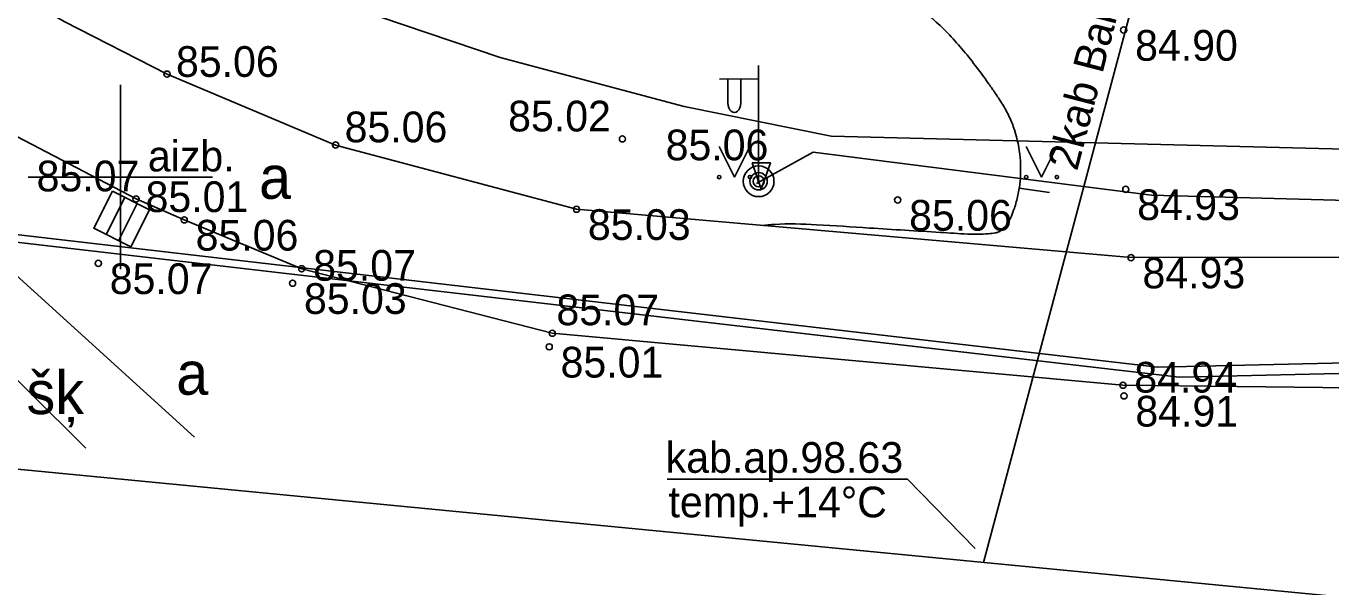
# Model space of a CAD drawing. Extents: x 576692 to 577659, y 273254 to 273799.
# Drawn here: x 576848.46 to 576869.71, y 273443.33 to 273452.46 of the extents above; entities that cross this region are included whole.
import ezdxf

# ---------------------------------------------------------------- set-up
doc = ezdxf.new("R2010")
doc.units = 0
for name, color, linetype in [('APGR_ELEM_####_####_#', 7, 'Continuous'), ('APGS_ELEM_####_####_#', 7, 'Continuous'), ('BUVE_EKAS_####_####_#', 7, 'Continuous'), ('CELI_CAPM_####_####_#', 7, 'Continuous'), ('CELI_CMAL_####_####_#', 7, 'Continuous'), ('CELI_TAKA_####_####_#', 7, 'Continuous'), ('CKOM_ELEM_####_####_#', 7, 'Continuous'), ('ELEK_ELEM_####_TKST_#', 7, 'Continuous'), ('GAZE_VADV_VSP1_TKST_#', 7, 'Continuous'), ('GEOD_ELEM_####_TKST_#', 7, 'Continuous'), ('GEOD_SITP_####_TKST_#', 7, 'Continuous'), ('HIDT_REZV_####_TKST_#', 7, 'Continuous'), ('LKAN_ELEM_####_####_#', 7, 'Continuous'), ('LKAN_ELEM_PAST_TKST_#', 7, 'Continuous'), ('RELJ_ELEM_####_####_#', 7, 'Continuous'), ('SAKK_KKAN_####_####_#', 7, 'Continuous'), ('SKAN_ELEM_PAST_TKST_#', 7, 'Continuous'), ('TERT_DIAM_####_TKST_#', 7, 'Continuous'), ('TERT_KONT_####_####_#', 7, 'Continuous'), ('TERT_KRND_####_####_#', 7, 'Continuous'), ('UDTK_VADP_UDEN_####_#', 7, 'Continuous')]:
    doc.layers.add(name, color=color, linetype=linetype)

msp = doc.modelspace()

# ---------------------------------------------------------------- linework, layer by layer
at = {"layer": 'APGR_ELEM_####_####_#'}
msp.add_lwpolyline([(576839.238, 273455.723), (576849.437, 273445.584)], dxfattribs=at)
at = {"layer": 'APGS_ELEM_####_####_#'}
msp.add_lwpolyline([(576839.154, 273456.918), (576845.921, 273450.563), (576851.206, 273445.767)], dxfattribs=at)
at = {"layer": 'BUVE_EKAS_####_####_#'}
msp.add_lwpolyline([(576824.562, 273470.831), (576827.215, 273468.334), (576835.031, 273460.78), (576839.154, 273456.918), (576842.128, 273454.432), (576843.985, 273453.136), (576846.605, 273451.548), (576850.254, 273449.644), (576851.039, 273449.303), (576852.953, 273448.506), (576857.031, 273447.457), (576866.325, 273446.611), (576873.77, 273446.527), (576881.158, 273446.824), (576883.32, 273446.93), (576884.753, 273447.027), (576885.692, 273447.03), (576896.074, 273447.514), (576899.769, 273447.618), (576912.579, 273448.121), (576922.736, 273448.514), (576932.841, 273448.955)], dxfattribs=at)
at = {"layer": 'CELI_CAPM_####_####_#'}
msp.add_lwpolyline([(576826.001, 273472.363), (576828.621, 273469.802), (576836.389, 273462.34), (576841.686, 273457.444), (576845.319, 273454.716), (576849.082, 273452.532), (576850.759, 273451.676), (576853.505, 273450.522), (576857.427, 273449.476), (576866.458, 273448.688), (576873.536, 273448.698), (576882.557, 273448.951)], dxfattribs=at)
at = {"layer": 'CELI_TAKA_####_####_#'}
msp.add_lwpolyline([(577046.926, 273445.044), (577014.811, 273425.219), (577003.88, 273430.992), (576984.145, 273436.674), (576957.338, 273444.294), (576939.479, 273446.802), (576902.067, 273445.778), (576895.402, 273442.827), (576880.902, 273442.095), (576847.668, 273445.309), (576837.012, 273452.428), (576828.656, 273463.092), (576806.624, 273484.507), (576830.977, 273509.535), (576825.208, 273515.66), (576822.783, 273520.141), (576835.572, 273532.408), (576845.616, 273554.029), (576851.92, 273575.614), (576848.447, 273595.284), (576850.413, 273611.975)], dxfattribs=at)
at = {"layer": 'CKOM_ELEM_####_####_#'}
for p, q in [((576850, 273451.5), (576850, 273450)), ((576850, 273451.5), (576850, 273450)), ((576848.5, 273450), (576850, 273450)), ((576848.5, 273450), (576850, 273450)), ((576850, 273450), (576850, 273448.5)), ((576850, 273450), (576851.5, 273450)), ((576850, 273450), (576850, 273448.5)), ((576850, 273450), (576851.5, 273450))]:
    msp.add_line(p, q, dxfattribs=at)
at = {"layer": 'ELEK_ELEM_####_TKST_#'}
for points in [[(576840.445, 273449.974), (576866.887, 273446.903)], [(576840.581, 273449.838), (576867.241, 273446.741)], [(576882.162, 273441.689), (576882.049, 273447.25), (576866.887, 273446.903)], [(576881.991, 273441.711), (576881.882, 273447.076), (576867.241, 273446.741)]]:
    msp.add_lwpolyline(points, dxfattribs=at)
at = {"layer": 'GAZE_VADV_VSP1_TKST_#'}
msp.add_lwpolyline([(576858.904, 273445.079), (576862.818, 273445.079), (576863.921, 273443.953)], dxfattribs=at)
at = {"layer": 'GEOD_ELEM_####_TKST_#'}
msp.add_spline([(576876.82, 273452.731), (576876.752, 273452.721), (576876.15, 273452.625), (576875.547, 273452.529), (576874.944, 273452.448), (576874.213, 273452.403), (576873.847, 273452.409), (576873.481, 273452.434), (576872.348, 273452.613), (576871.231, 273452.914), (576870.255, 273453.287), (576869.841, 273453.502), (576869.434, 273453.727), (576868.642, 273454.211), (576868.437, 273454.351), (576868.238, 273454.5), (576868.038, 273454.649), (576867.83, 273454.79), (576867.165, 273455.082), (576866.118, 273455.266), (576864.5, 273455.59), (576863.332, 273455.927), (576862.761, 273456.143), (576862.195, 273456.377), (576860.872, 273457.026), (576859.611, 273457.794), (576857.933, 273459.137), (576857.561, 273459.537), (576857.202, 273459.944), (576856.518, 273460.786), (576856.111, 273461.318), (576855.71, 273461.855), (576855.308, 273462.392), (576854.901, 273462.924), (576854.728, 273463.145)], degree=3, dxfattribs=at)
at = {"layer": 'GEOD_SITP_####_TKST_#'}
msp.add_line((576865.132, 273449.747), (576864.637, 273449.821), dxfattribs=at)
for points in [[(576884.328, 273452.116), (576884.029, 273451.911), (576883.46, 273451.509), (576882.809, 273451.255), (576881.164, 273451.01), (576880.565, 273451.112), (576880.24, 273451.23), (576880.016, 273451.38), (576879.768, 273451.505), (576879.517, 273451.564), (576879.246, 273451.58), (576878.257, 273451.42), (576877.336, 273451.354), (576876.973, 273451.398), (576876.54, 273451.502), (576876.209, 273451.727), (576876.116, 273451.802), (576875.851, 273451.812), (576874.527, 273451.676), (576873.37, 273451.646), (576872.441, 273451.712), (576872.03, 273451.827), (576871.247, 273452.067), (576870.468, 273452.332), (576870.393, 273452.362), (576869.775, 273452.666), (576869.167, 273452.989), (576868.56, 273453.315), (576867.947, 273453.629), (576867.683, 273453.742), (576867.322, 273453.835), (576866.959, 273453.911), (576866.228, 273454.036), (576865.956, 273454.078), (576865.535, 273454.173), (576864.568, 273454.435), (576863.612, 273454.726), (576862.663, 273455.044), (576861.718, 273455.385), (576860.675, 273455.918), (576859.791, 273456.516), (576858.944, 273457.151), (576858.143, 273457.836), (576857.395, 273458.584), (576855.985, 273460.168), (576854.622, 273461.786), (576854.25, 273462.251), (576852.973, 273463.602), (576852.604, 273463.951), (576852.233, 273464.296), (576851.495, 273464.992), (576850.472, 273465.994)], [(576860.549, 273453.805), (576861.005, 273453.645), (576861.461, 273453.484), (576861.916, 273453.314), (576862.143, 273453.224), (576862.369, 273453.13), (576862.524, 273453.057), (576862.674, 273452.977), (576862.958, 273452.793), (576863.469, 273452.346), (576863.921, 273451.817), (576864.131, 273451.531), (576864.234, 273451.383), (576864.334, 273451.233), (576864.395, 273451.135), (576864.45, 273451.033), (576864.54, 273450.821), (576864.645, 273450.375), (576864.65, 273449.923), (576864.616, 273449.703), (576864.589, 273449.596), (576864.557, 273449.492), (576864.444, 273449.241), (576864.357, 273449.142), (576864.305, 273449.108), (576864.276, 273449.097), (576864.245, 273449.09), (576864.133, 273449.077), (576863.798, 273449.071), (576863.575, 273449.084), (576863.352, 273449.099), (576862.197, 273449.17), (576861.335, 273449.224), (576860.651, 273449.229), (576860.448, 273449.212)]]:
    msp.add_spline(points, degree=3, dxfattribs=at)
at = {"layer": 'LKAN_ELEM_####_####_#'}
msp.add_lwpolyline([(576823.017, 273478.389), (576837.945, 273463.989), (576842.134, 273460.04), (576844.205, 273458.348), (576845.956, 273457.106), (576847.941, 273455.817), (576850.95, 273454.076), (576853.436, 273452.872), (576856.186, 273451.944), (576859.18, 273451.149), (576861.576, 273450.665), (576872.092, 273450.399), (576885.897, 273450.926), (576899.701, 273451.453), (576927.476, 273453.004), (576934.217, 273453.498), (576938.549, 273453.631), (576941.692, 273453.38), (576944.259, 273452.97), (576952.083, 273451.258)], dxfattribs=at)
at = {"layer": 'LKAN_ELEM_PAST_TKST_#'}
for p, q in [((576859.75, 273450.5), (576860, 273450)), ((576860, 273450), (576860.25, 273450.5)), ((576864.75, 273450.5), (576865, 273450)), ((576865, 273450), (576865.25, 273450.5))]:
    msp.add_line(p, q, dxfattribs=at)
for centre, radius in [((576859.75, 273450), 0.028), ((576860.25, 273450), 0.0263), ((576864.75, 273450), 0.028), ((576865.25, 273450), 0.0263)]:
    msp.add_circle(centre, radius, dxfattribs=at)
at = {"layer": 'RELJ_ELEM_####_####_#'}
msp.add_lwpolyline([(576860.285, 273450.234), (576860.585, 273450.234), (576860.435, 273449.801)], close=True, dxfattribs=at)
for centre in [(576866.338, 273452.394), (576850.759, 273451.676), (576853.505, 273450.522), (576858.175, 273450.622), (576866.372, 273449.8), (576850.254, 273449.644), (576862.658, 273449.627), (576857.427, 273449.476), (576851.039, 273449.303), (576849.64, 273448.595), (576866.458, 273448.688), (576852.953, 273448.506), (576852.803, 273448.272), (576857.031, 273447.457), (576856.982, 273447.236), (576866.325, 273446.611), (576866.342, 273446.438)]:
    msp.add_circle(centre, 0.05, dxfattribs=at)
at = {"layer": 'SKAN_ELEM_PAST_TKST_#'}
msp.add_lwpolyline([(576864.056, 273443.724), (576891.13, 273545.175)], dxfattribs=at)
at = {"layer": 'TERT_DIAM_####_TKST_#'}
for p, q in [((576860.393, 273449.931), (576860.393, 273451.814)), ((576860.393, 273451.598), (576859.758, 273451.593)), ((576859.893, 273451.594), (576859.893, 273451.202)), ((576860.103, 273451.596), (576860.103, 273451.202))]:
    msp.add_line(p, q, dxfattribs=at)
for radius in [0.25, 0.09]:
    msp.add_circle((576860.393, 273449.931), radius, dxfattribs=at)
msp.add_ellipse((576859.998, 273451.202), major_axis=(0, 0.151), ratio=0.695971, start_param=1.570796, end_param=4.712389, dxfattribs=at)
at = {"layer": 'TERT_KONT_####_####_#'}
for radius in [0.141, 0.0126]:
    msp.add_circle((576860.393, 273449.931), radius, dxfattribs=at)
at = {"layer": 'TERT_KRND_####_####_#'}
msp.add_lwpolyline([(576860.358, 273449.897), (576861.281, 273450.406), (576866.792, 273449.704), (576874.989, 273449.484), (576885.368, 273450.149)], dxfattribs=at)
at = {"layer": 'UDTK_VADP_UDEN_####_#'}
for p, q in [((576850.07, 273449.668), (576849.766, 273449.065)), ((576850.27, 273449.567), (576849.966, 273448.964))]:
    msp.add_line(p, q, dxfattribs=at)
msp.add_lwpolyline([(576849.869, 273449.769), (576850.471, 273449.465), (576850.167, 273448.863), (576849.565, 273449.167)], close=True, dxfattribs=at)

# ---------------------------------------------------------------- texts
at = {"layer": 'CELI_CMAL_####_####_#'}
for s, p in [('a', (576852.258, 273449.646)), ('šķ', (576848.471, 273446.141)), ('a', (576850.909, 273446.456))]:
    msp.add_text(s, height=0.7, dxfattribs=at).set_placement(p)
at = {"layer": 'GAZE_VADV_VSP1_TKST_#'}
msp.add_text('2kab Baltcom', height=0.5, rotation=75.4766, dxfattribs=at).set_placement((576865.579, 273450.085))
for s, p in [('kab.ap.98.63', (576858.88, 273445.185)), ('temp.+14°C', (576858.925, 273444.46))]:
    msp.add_text(s, height=0.5, dxfattribs=at).set_placement(p)
at = {"layer": 'HIDT_REZV_####_TKST_#'}
for s, p in [(' 84.90', (576866.338, 273451.894)), (' 85.06', (576850.719, 273451.631)), (' 85.02', (576856.128, 273450.743)), (' 85.06', (576853.465, 273450.566)), (' 85.06', (576858.693, 273450.273)), (' 85.07', (576848.449, 273449.767)), (' 85.06', (576862.658, 273449.127)), (' 84.93', (576866.372, 273449.3)), (' 85.03', (576857.427, 273448.976)), (' 85.06', (576851.039, 273448.803)), (' 85.07', (576852.953, 273448.312)), (' 85.07', (576849.64, 273448.095)), (' 84.93', (576866.458, 273448.188)), (' 85.03', (576852.803, 273447.772)), (' 85.07', (576856.914, 273447.588)), (' 85.01', (576856.982, 273446.736)), (' 84.94', (576866.325, 273446.491)), (' 84.91', (576866.342, 273445.938))]:
    msp.add_text(s, height=0.5, dxfattribs=at).set_placement(p)
at = {"layer": 'SAKK_KKAN_####_####_#'}
for s, p in [('aizb.', (576850.447, 273450.092)), ('  85.01', (576850.038, 273449.43))]:
    msp.add_text(s, height=0.5, dxfattribs=at).set_placement(p)

doc.saveas('drawing.dxf')
